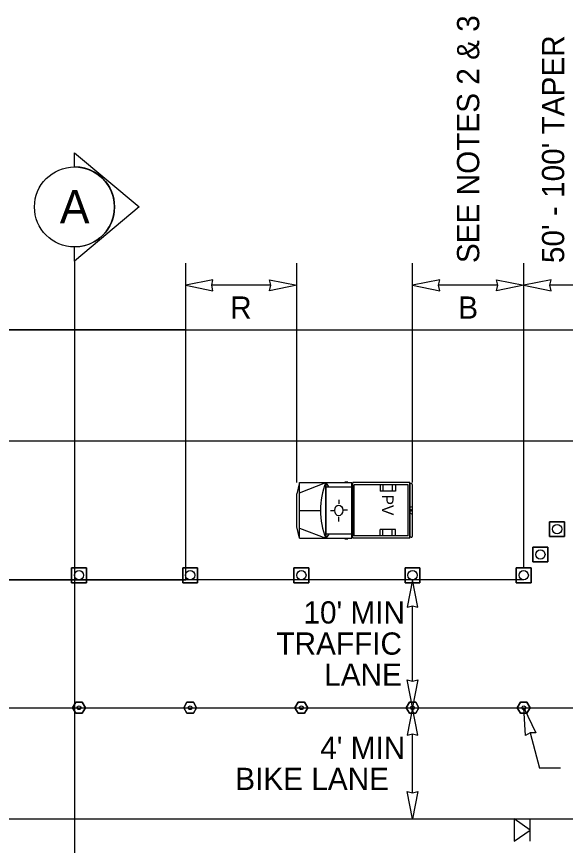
# Model space of a CAD drawing. Extents: x 99999.1 to 100095.7, y 99995 to 100010.7.
# Drawn here: x 100049.325 to 100051.3, y 100005.637 to 100008.619 of the extents above; entities that cross this region are included whole.
import ezdxf

# ---------------------------------------------------------------- set-up
doc = ezdxf.new("R2010")
doc.units = 0
for name, color, linetype in [('RD_ED_ShoulderPavedEdge', 7, 'Continuous'), ('RD_MK_LineEdgeWhite', 7, 'Continuous'), ('RD_MK_LineSkipCenter', 7, 'Continuous'), ('SH_GI_SectionCut', 7, 'Continuous'), ('TR_WZ_PortableSignMountBlk-Wht', 7, 'Continuous'), ('TR_WZ_ProtectiveVehicle', 7, 'Continuous'), ('TR_WZ_TrafficCone', 7, 'Continuous'), ('TR_WZ_TubularMarker', 7, 'Continuous'), ('TR_WZ_WorkZoneDetails', 7, 'Continuous'), ('TR_WZ_WorkZoneTextCurrent', 7, 'Continuous')]:
    doc.layers.add(name, color=color, linetype=linetype)

msp = doc.modelspace()

# ---------------------------------------------------------------- linework, layer by layer
at = {"layer": 'RD_ED_ShoulderPavedEdge'}
for p, q in [((100040.1076, 100007.4923), (100055.6424, 100007.4923)), ((100040.1076, 100005.7323), (100055.6424, 100005.7323))]:
    msp.add_line(p, q, dxfattribs=at)
at = {"layer": 'RD_MK_LineEdgeWhite'}
for p, q in [((100040.1076, 100007.0923), (100055.6424, 100007.0923)), ((100040.1076, 100006.1323), (100055.6424, 100006.1323))]:
    msp.add_line(p, q, dxfattribs=at)
at = {"layer": 'RD_MK_LineSkipCenter'}
msp.add_lwpolyline([(100051.15, 100006.5923), (100043.4767, 100006.5923)], dxfattribs=at)
at = {"layer": 'SH_GI_SectionCut'}
for p, q in [((100049.5337, 100008.0785), (100049.5337, 100008.1294)), ((100049.5337, 100008.1294), (100049.7664, 100007.9345)), ((100049.7664, 100007.9345), (100049.5337, 100007.7396)), ((100049.5337, 100007.7396), (100049.5337, 100007.7905)), ((100049.5338, 100007.7396), (100049.5338, 100005.4996))]:
    msp.add_line(p, q, dxfattribs=at)
msp.add_circle((100049.5338, 100007.9345), 0.144, dxfattribs=at)
msp.add_arc((100049.5338, 100007.9345), 0.144, 269.9978, 90.0022, dxfattribs=at)
at = {"layer": 'TR_WZ_PortableSignMountBlk-Wht'}
msp.add_line((100051.1733, 100005.6519), (100051.1733, 100005.7323), dxfattribs=at)
msp.add_lwpolyline([(100051.1733, 100005.692), (100051.1156, 100005.7323), (100051.1156, 100005.6519)], close=True, dxfattribs=at)
at = {"layer": 'TR_WZ_ProtectiveVehicle'}
for p, q in [((100050.343, 100006.9423), (100050.3338, 100006.902)), ((100050.343, 100006.7423), (100050.343, 100006.9423)), ((100050.343, 100006.9423), (100050.5319, 100006.9423)), ((100050.343, 100006.9057), (100050.4375, 100006.9423)), ((100050.4375, 100006.7423), (100050.4375, 100006.9423)), ((100050.4392, 100006.7423), (100050.4392, 100006.9423)), ((100050.4492, 100006.9268), (100050.4392, 100006.9423)), ((100050.5062, 100006.9451), (100050.5175, 100006.9451)), ((100050.5319, 100006.7423), (100050.5319, 100006.9423)), ((100050.7404, 100006.9423), (100050.5347, 100006.9423)), ((100050.5347, 100006.7423), (100050.5347, 100006.9423)), ((100050.7404, 100006.7423), (100050.7404, 100006.9423)), ((100050.7456, 100006.939), (100050.7411, 100006.939)), ((100050.7411, 100006.7456), (100050.7411, 100006.939)), ((100050.4392, 100006.9268), (100050.5319, 100006.9268)), ((100050.7346, 100006.9344), (100050.5405, 100006.9344)), ((100050.5405, 100006.7503), (100050.5405, 100006.9344)), ((100050.6332, 100006.9344), (100050.6332, 100006.9113)), ((100050.6882, 100006.9113), (100050.6332, 100006.9113)), ((100050.6432, 100006.9344), (100050.6432, 100006.9113)), ((100050.6772, 100006.9344), (100050.6772, 100006.9113)), ((100050.6882, 100006.9344), (100050.6882, 100006.9113)), ((100050.7346, 100006.7503), (100050.7346, 100006.9344)), ((100050.75, 100006.7517), (100050.75, 100006.9329)), ((100050.3338, 100006.7827), (100050.3338, 100006.902)), ((100050.4852, 100006.8808), (100050.485, 100006.8658)), ((100050.75, 100006.8564), (100050.7411, 100006.8527)), ((100050.343, 100006.8423), (100050.4189, 100006.8423)), ((100050.4544, 100006.8422), (100050.467, 100006.8423)), ((100050.4845, 100006.8027), (100050.4845, 100006.8188)), ((100050.4986, 100006.8427), (100050.4986, 100006.8427)), ((100050.5154, 100006.8431), (100050.5005, 100006.8427)), ((100050.75, 100006.8282), (100050.7411, 100006.832)), ((100050.7476, 100006.8423), (100050.7435, 100006.8423)), ((100050.7456, 100006.8395), (100050.7456, 100006.8451)), ((100050.343, 100006.7423), (100050.3338, 100006.7827)), ((100050.343, 100006.779), (100050.4375, 100006.7423)), ((100050.6882, 100006.7733), (100050.6332, 100006.7733)), ((100050.6332, 100006.7503), (100050.6332, 100006.7733)), ((100050.6432, 100006.7503), (100050.6432, 100006.7733)), ((100050.6772, 100006.7503), (100050.6772, 100006.7733)), ((100050.6882, 100006.7503), (100050.6882, 100006.7733)), ((100050.343, 100006.7423), (100050.5319, 100006.7423)), ((100050.4392, 100006.7423), (100050.4512, 100006.7578)), ((100050.4392, 100006.7578), (100050.5319, 100006.7578)), ((100050.5062, 100006.7395), (100050.5175, 100006.7395)), ((100050.7404, 100006.7423), (100050.5347, 100006.7423)), ((100050.7346, 100006.7503), (100050.5405, 100006.7503)), ((100050.7456, 100006.7456), (100050.7411, 100006.7456))]:
    msp.add_line(p, q, dxfattribs=at)
for centre, major_axis, start_param, end_param in [((100050.5725, 100006.8424), (0, -0.2099), 4.215852, 5.209111), ((100050.7456, 100006.9329), (0, 0.0061), 4.712389, 6.283185), ((100050.7456, 100006.7517), (0, -0.0061), 6.283185, 7.853982)]:
    msp.add_ellipse(centre, major_axis=major_axis, ratio=0.73155, start_param=start_param, end_param=end_param, dxfattribs=at)
for centre, major_axis in [((100050.4845, 100006.8423), (0, 0.0193)), ((100050.7456, 100006.8423), (0, 0.00282))]:
    msp.add_ellipse(centre, major_axis=major_axis, ratio=0.73155, dxfattribs=at)
at = {"layer": 'TR_WZ_TrafficCone'}
for points in [[(100051.2966, 100006.8017), (100051.2433, 100006.8017), (100051.2433, 100006.7484), (100051.2966, 100006.7484), (100051.2966, 100006.8017)], [(100051.2966, 100006.7484), (100051.2433, 100006.7484), (100051.2433, 100006.8017), (100051.2966, 100006.8017), (100051.2966, 100006.7484)], [(100051.2366, 100006.7104), (100051.1833, 100006.7104), (100051.1833, 100006.6571), (100051.2366, 100006.6571), (100051.2366, 100006.7104)], [(100051.2366, 100006.6571), (100051.1833, 100006.6571), (100051.1833, 100006.7104), (100051.2366, 100006.7104), (100051.2366, 100006.6571)], [(100049.5234, 100006.6357), (100049.5767, 100006.6357), (100049.5767, 100006.5823), (100049.5234, 100006.5823), (100049.5234, 100006.6357)], [(100049.5234, 100006.5823), (100049.5767, 100006.5823), (100049.5767, 100006.6357), (100049.5234, 100006.6357), (100049.5234, 100006.5823)], [(100049.9234, 100006.6357), (100049.9767, 100006.6357), (100049.9767, 100006.5823), (100049.9234, 100006.5823), (100049.9234, 100006.6357)], [(100049.9234, 100006.5823), (100049.9767, 100006.5823), (100049.9767, 100006.6357), (100049.9234, 100006.6357), (100049.9234, 100006.5823)], [(100050.3234, 100006.6357), (100050.3767, 100006.6357), (100050.3767, 100006.5823), (100050.3234, 100006.5823), (100050.3234, 100006.6357)], [(100050.3234, 100006.5823), (100050.3767, 100006.5823), (100050.3767, 100006.6357), (100050.3234, 100006.6357), (100050.3234, 100006.5823)], [(100050.7234, 100006.6357), (100050.7767, 100006.6357), (100050.7767, 100006.5823), (100050.7234, 100006.5823), (100050.7234, 100006.6357)], [(100050.7234, 100006.5823), (100050.7767, 100006.5823), (100050.7767, 100006.6357), (100050.7234, 100006.6357), (100050.7234, 100006.5823)], [(100051.1766, 100006.6357), (100051.1233, 100006.6357), (100051.1233, 100006.5823), (100051.1766, 100006.5823), (100051.1766, 100006.6357)], [(100051.1766, 100006.5823), (100051.1233, 100006.5823), (100051.1233, 100006.6357), (100051.1766, 100006.6357), (100051.1766, 100006.5823)]]:
    msp.add_lwpolyline(points, dxfattribs=at)
for centre in [(100051.27, 100006.7751), (100051.21, 100006.6837), (100049.55, 100006.609), (100049.95, 100006.609), (100050.35, 100006.609), (100050.75, 100006.609), (100051.15, 100006.609)]:
    msp.add_circle(centre, 0.0167, dxfattribs=at)
at = {"layer": 'TR_WZ_TubularMarker'}
for points in [[(100049.5269, 100006.1323), (100049.5385, 100006.1523), (100049.5616, 100006.1523), (100049.5731, 100006.1323), (100049.5616, 100006.1123), (100049.5385, 100006.1123)], [(100049.9269, 100006.1323), (100049.9385, 100006.1523), (100049.9616, 100006.1523), (100049.9731, 100006.1323), (100049.9616, 100006.1123), (100049.9385, 100006.1123)], [(100050.3269, 100006.1323), (100050.3385, 100006.1523), (100050.3616, 100006.1523), (100050.3731, 100006.1323), (100050.3616, 100006.1123), (100050.3385, 100006.1123)], [(100050.7269, 100006.1323), (100050.7385, 100006.1523), (100050.7616, 100006.1523), (100050.7731, 100006.1323), (100050.7616, 100006.1123), (100050.7385, 100006.1123)], [(100051.1269, 100006.1323), (100051.1384, 100006.1523), (100051.1615, 100006.1523), (100051.1731, 100006.1323), (100051.1615, 100006.1123), (100051.1384, 100006.1123)]]:
    msp.add_lwpolyline(points, close=True, dxfattribs=at)
for points in [[(100049.5385, 100006.1123), (100049.5616, 100006.1123), (100049.5731, 100006.1323), (100049.5616, 100006.1523), (100049.5385, 100006.1523), (100049.5269, 100006.1323), (100049.5385, 100006.1123)], [(100049.9385, 100006.1123), (100049.9616, 100006.1123), (100049.9731, 100006.1323), (100049.9616, 100006.1523), (100049.9385, 100006.1523), (100049.9269, 100006.1323), (100049.9385, 100006.1123)], [(100050.3385, 100006.1123), (100050.3616, 100006.1123), (100050.3731, 100006.1323), (100050.3616, 100006.1523), (100050.3385, 100006.1523), (100050.3269, 100006.1323), (100050.3385, 100006.1123)], [(100050.7385, 100006.1123), (100050.7616, 100006.1123), (100050.7731, 100006.1323), (100050.7616, 100006.1523), (100050.7385, 100006.1523), (100050.7269, 100006.1323), (100050.7385, 100006.1123)], [(100051.1384, 100006.1123), (100051.1615, 100006.1123), (100051.1731, 100006.1323), (100051.1615, 100006.1523), (100051.1384, 100006.1523), (100051.1269, 100006.1323), (100051.1384, 100006.1123)]]:
    msp.add_lwpolyline(points, dxfattribs=at)
for centre in [(100049.55, 100006.1323), (100049.95, 100006.1323), (100050.35, 100006.1323), (100050.75, 100006.1323), (100051.15, 100006.1323)]:
    msp.add_circle(centre, 0.00667, dxfattribs=at)
at = {"layer": 'TR_WZ_WorkZoneDetails'}
for p, q in [((100049.9338, 100007.4923), (100049.9338, 100007.7323)), ((100050.3338, 100006.9423), (100050.3338, 100007.7323)), ((100050.75, 100006.9423), (100050.75, 100007.7323)), ((100051.15, 100006.6357), (100051.15, 100007.7323)), ((100050.24, 100007.6523), (100050.0275, 100007.6523)), ((100051.0563, 100007.6523), (100050.8437, 100007.6523)), ((100051.3796, 100007.6523), (100051.2437, 100007.6523)), ((100050.75, 100006.2278), (100050.75, 100006.4986)), ((100050.75, 100005.8261), (100050.75, 100006.0386)), ((100051.1735, 100006.0416), (100051.2064, 100005.9148)), ((100051.2826, 100005.9148), (100051.2064, 100005.9148))]:
    msp.add_line(p, q, dxfattribs=at)
for points in [[(100049.9338, 100007.6523), (100050.032, 100007.6331), (100050.0275, 100007.6523), (100050.032, 100007.6716)], [(100050.3338, 100007.6523), (100050.2355, 100007.6331), (100050.24, 100007.6523), (100050.2355, 100007.6716)], [(100050.75, 100007.6523), (100050.8483, 100007.6331), (100050.8437, 100007.6523), (100050.8483, 100007.6716)], [(100051.15, 100007.6523), (100051.0517, 100007.6331), (100051.0563, 100007.6523), (100051.0517, 100007.6716)], [(100051.15, 100007.6523), (100051.2483, 100007.6331), (100051.2437, 100007.6523), (100051.2483, 100007.6716)], [(100045.15, 100007.4923), (100045.15, 100006.5923), (100049.9338, 100006.5923), (100049.9338, 100007.4923)], [(100050.75, 100006.5923), (100050.7307, 100006.4941), (100050.75, 100006.4986), (100050.7692, 100006.4941)], [(100050.75, 100006.1341), (100050.7307, 100006.2324), (100050.75, 100006.2278), (100050.7692, 100006.2324)], [(100050.75, 100006.1323), (100050.7307, 100006.0341), (100050.75, 100006.0386), (100050.7693, 100006.0341)], [(100051.15, 100006.1323), (100051.1933, 100006.042), (100051.1735, 100006.0416), (100051.156, 100006.0324)], [(100050.75, 100005.7323), (100050.7307, 100005.8306), (100050.75, 100005.8261), (100050.7693, 100005.8306)]]:
    msp.add_lwpolyline(points, close=True, dxfattribs=at)

# ---------------------------------------------------------------- texts
at = {"layer": 'SH_GI_SectionCut'}
msp.add_text('A', height=0.12, rotation=359.99, dxfattribs=at).set_placement((100049.4809, 100007.8754))
at = {"layer": 'TR_WZ_ProtectiveVehicle'}
msp.add_text('PV', height=0.04175, rotation=270, dxfattribs=at).set_placement((100050.6398, 100006.899))
at = {"layer": 'TR_WZ_WorkZoneTextCurrent'}
for s, p in [('SEE NOTES 2 & 3', (100050.99, 100007.7323)), ("50' - 100' TAPER", (100051.2957, 100007.7323))]:
    msp.add_text(s, height=0.08, rotation=90, dxfattribs=at).set_placement(p)
for s, p in [('R', (100050.0939, 100007.5323)), ('B', (100050.9145, 100007.5323)), ("10' MIN", (100050.3575, 100006.4352)), ('TRAFFIC', (100050.2603, 100006.3232)), ('LANE', (100050.4322, 100006.2112)), ("4' MIN", (100050.4179, 100005.9483)), ('BIKE LANE', (100050.1122, 100005.8363))]:
    msp.add_text(s, height=0.08, dxfattribs=at).set_placement(p)

doc.saveas('drawing.dxf')
